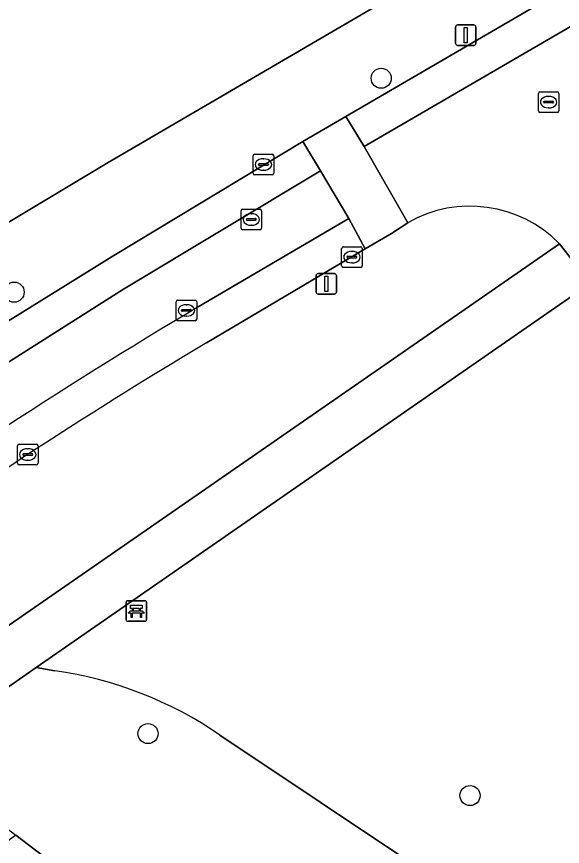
# Model space of a CAD drawing. Extents: x 158352 to 159489, y 383828 to 384603.
# Drawn here: x 158611.34 to 158637.9, y 384058.4 to 384098.81 of the extents above; entities that cross this region are included whole.
import ezdxf

# ---------------------------------------------------------------- set-up
doc = ezdxf.new("R2010")
doc.units = 0
for name, color, linetype in [('IMGEO_Bank', 7, 'Continuous'), ('IMGEO_Boom', 7, 'Continuous'), ('IMGEO_Groenvoorziening', 7, 'Continuous'), ('IMGEO_Kolk', 7, 'Continuous'), ('IMGEO_Lichtmast', 7, 'Continuous'), ('IMGEO_Loofbos', 7, 'Continuous'), ('IMGEO_Muur', 7, 'Continuous'), ('IMGEO_Rijbaan_lokaal_gesloten', 7, 'Continuous'), ('IMGEO_Rijbaan_lokaal_open', 7, 'Continuous'), ('IMGEO_Rioolput', 7, 'Continuous'), ('IMGEO_Voetpad_open', 7, 'Continuous')]:
    doc.layers.add(name, color=color, linetype=linetype)

msp = doc.modelspace()

# ---------------------------------------------------------------- linework, layer by layer
at = {"layer": 'IMGEO_Bank'}
for p, q in [((158616.668, 384069.439), (158616.668, 384070.28)), ((158616.668, 384070.28), (158616.668, 384069.439)), ((158616.743, 384070.364), (158617.584, 384070.364)), ((158617.584, 384070.364), (158616.743, 384070.364)), ((158617.668, 384070.289), (158617.668, 384069.448)), ((158617.668, 384069.448), (158617.668, 384070.289)), ((158617.365, 384069.762), (158616.972, 384069.762)), ((158616.977, 384069.87), (158616.977, 384069.976)), ((158617.021, 384069.976), (158617.021, 384069.87)), ((158617.309, 384069.982), (158617.027, 384069.982)), ((158617.027, 384069.864), (158617.309, 384069.864)), ((158617.315, 384069.87), (158617.315, 384069.976)), ((158617.359, 384069.976), (158617.359, 384069.87)), ((158617.593, 384069.364), (158616.752, 384069.364)), ((158616.752, 384069.364), (158617.593, 384069.364))]:
    msp.add_line(p, q, dxfattribs=at)
for points in [[(158616.971, 384069.982), (158616.885, 384069.982), (158616.885, 384070.143), (158617.448, 384070.143), (158617.448, 384069.982), (158617.365, 384069.982)], [(158616.915, 384069.762), (158616.773, 384069.762), (158616.885, 384069.864), (158616.971, 384069.864)], [(158616.965, 384069.755), (158616.965, 384069.548), (158616.922, 384069.548), (158616.922, 384069.755)], [(158617.365, 384069.864), (158617.448, 384069.864), (158617.56, 384069.762), (158617.421, 384069.762)], [(158617.415, 384069.755), (158617.415, 384069.548), (158617.371, 384069.548), (158617.371, 384069.755)]]:
    msp.add_lwpolyline(points, dxfattribs=at)
for centre, radius, start, end in [((158616.746, 384070.286), 0.0779, 92.4484, 184.2845), ((158616.746, 384070.286), 0.0779, 92.4484, 184.2845), ((158617.59, 384070.286), 0.0779, 2.4484, 94.2845), ((158617.59, 384070.286), 0.0779, 2.4484, 94.2845), ((158616.915, 384069.755), 0.00671, 2.8957, 87.1043), ((158616.972, 384069.755), 0.00671, 92.8957, 177.1043), ((158616.97, 384069.975), 0.00671, 2.8957, 87.1043), ((158616.97, 384069.871), 0.00671, 272.8957, 357.1043), ((158617.027, 384069.975), 0.00671, 92.8957, 177.1043), ((158617.027, 384069.871), 0.00671, 182.8957, 267.1043), ((158617.309, 384069.975), 0.00671, 2.8957, 87.1043), ((158617.309, 384069.871), 0.00671, 272.8957, 357.1043), ((158617.366, 384069.975), 0.00671, 92.8957, 177.1043), ((158617.366, 384069.871), 0.00671, 182.8957, 267.1043), ((158617.364, 384069.755), 0.00671, 2.8957, 87.1043), ((158617.421, 384069.755), 0.00671, 92.8957, 177.1043), ((158616.746, 384069.442), 0.0779, 182.4484, 274.2845), ((158616.746, 384069.442), 0.0779, 182.4484, 274.2845), ((158617.59, 384069.442), 0.0779, 272.4484, 4.2845), ((158617.59, 384069.442), 0.0779, 272.4484, 4.2845)]:
    msp.add_arc(centre, radius, start, end, dxfattribs=at)
at = {"layer": 'IMGEO_Boom'}
for centre in [(158629.084, 384095.803), (158611.22, 384085.388), (158617.737, 384063.895), (158633.406, 384060.877)]:
    msp.add_circle(centre, 0.489, dxfattribs=at)
at = {"layer": 'IMGEO_Groenvoorziening'}
for points in [[(158630.373, 384088.772), (158629.587, 384088.238), (158628.3, 384087.498), (158620.58, 384082.924)], [(158602.952, 384071.398), (158598.845, 384068.45), (158604.116, 384064.431), (158637.764, 384087.748)], [(158639.39, 384085.412), (158639.205, 384085.77), (158612.294, 384067.106), (158613.197, 384066.952)], [(158613.197, 384066.952), (158612.294, 384067.106), (158609.144, 384064.921), (158606.221, 384062.826), (158611.3, 384058.953), (158613.62, 384057.184), (158614.378, 384057.858), (158626.962, 384050.112), (158651.483, 384034.675), (158661.741, 384028.584), (158677.929, 384018.316), (158707.358, 384000), (158765.871, 383961.56), (158795.981, 383941.779), (158809.728, 383931.93), (158811, 383936.053), (158800.948, 383942.61), (158788.302, 383952.844), (158769.011, 383966.352), (158753.016, 383977.553), (158718.365, 384000), (158666.397, 384033.665)], [(158666.397, 384033.665), (158631.002, 384057.298), (158621.238, 384063.817)], [(158621.238, 384063.817), (158631.002, 384057.298), (158664.976, 384036.523), (158673.761, 384032.455), (158676.121, 384035.659), (158673.127, 384037.94)]]:
    msp.add_lwpolyline(points, dxfattribs=at)
for centre, radius, start, end in [((158633.404, 384083.461), 6.115, 44.5127, 119.7114), ((158760.157, 383850.21), 271.363, 120.95446, 125.40256), ((158610.582, 384048.366), 18.77, 55.4087, 81.992), ((158610.582, 384048.366), 18.77, 55.4087, 81.992)]:
    msp.add_arc(centre, radius, start, end, dxfattribs=at)
at = {"layer": 'IMGEO_Kolk'}
for p, q in [((158622.852, 384091.176), (158622.852, 384092.028)), ((158622.927, 384092.102), (158623.779, 384092.102)), ((158623.34, 384091.882), (158623.365, 384091.882)), ((158623.853, 384092.028), (158623.853, 384091.176)), ((158623.111, 384091.596), (158623.111, 384091.608)), ((158623.549, 384091.559), (158623.151, 384091.559)), ((158623.154, 384091.645), (158623.552, 384091.645)), ((158623.595, 384091.608), (158623.595, 384091.596)), ((158623.779, 384091.102), (158622.927, 384091.102)), ((158623.363, 384091.322), (158623.338, 384091.322)), ((158627.159, 384086.668), (158627.159, 384087.52)), ((158627.234, 384087.594), (158628.086, 384087.594)), ((158628.16, 384087.52), (158628.16, 384086.668)), ((158627.418, 384087.088), (158627.418, 384087.1)), ((158627.856, 384087.051), (158627.458, 384087.051)), ((158627.461, 384087.137), (158627.859, 384087.137)), ((158627.647, 384087.374), (158627.672, 384087.374)), ((158627.902, 384087.1), (158627.902, 384087.088)), ((158628.086, 384086.594), (158627.234, 384086.594)), ((158627.67, 384086.814), (158627.645, 384086.814)), ((158611.385, 384077.057), (158611.385, 384077.909)), ((158611.46, 384077.983), (158612.312, 384077.983)), ((158611.873, 384077.763), (158611.898, 384077.763)), ((158612.386, 384077.909), (158612.386, 384077.057)), ((158611.644, 384077.477), (158611.644, 384077.489)), ((158612.082, 384077.44), (158611.684, 384077.44)), ((158611.687, 384077.526), (158612.085, 384077.526)), ((158612.128, 384077.489), (158612.128, 384077.477)), ((158612.312, 384076.983), (158611.46, 384076.983)), ((158611.896, 384077.203), (158611.871, 384077.203))]:
    msp.add_line(p, q, dxfattribs=at)
for points in [[(158622.852, 384091.176), (158622.852, 384092.028)], [(158622.927, 384092.102), (158623.779, 384092.102)], [(158623.853, 384092.028), (158623.853, 384091.176)], [(158623.779, 384091.102), (158622.927, 384091.102)], [(158627.159, 384086.668), (158627.159, 384087.52)], [(158627.234, 384087.594), (158628.086, 384087.594)], [(158628.16, 384087.52), (158628.16, 384086.668)], [(158628.086, 384086.594), (158627.234, 384086.594)], [(158611.385, 384077.057), (158611.385, 384077.909)], [(158611.46, 384077.983), (158612.312, 384077.983)], [(158612.386, 384077.909), (158612.386, 384077.057)], [(158612.312, 384076.983), (158611.46, 384076.983)]]:
    msp.add_lwpolyline(points, dxfattribs=at)
for centre, radius, start, end in [((158622.929, 384092.026), 0.0765, 91.552, 178.448), ((158622.929, 384092.026), 0.0765, 91.552, 178.448), ((158623.777, 384092.026), 0.0765, 1.552, 88.448), ((158623.777, 384092.026), 0.0765, 1.552, 88.448), ((158623.151, 384091.605), 0.0403, 85.8775, 175.7526), ((158623.148, 384091.595), 0.0366, 178.938, 274.7102), ((158623.552, 384091.602), 0.043, 264.8664, 352.4533), ((158623.556, 384091.607), 0.0386, 1.7309, 96.639), ((158622.929, 384091.178), 0.0765, 181.552, 268.448), ((158622.929, 384091.178), 0.0765, 181.552, 268.448), ((158623.777, 384091.178), 0.0765, 271.552, 358.448), ((158623.777, 384091.178), 0.0765, 271.552, 358.448), ((158627.236, 384087.518), 0.0765, 91.552, 178.448), ((158627.236, 384087.518), 0.0765, 91.552, 178.448), ((158628.084, 384087.518), 0.0765, 1.552, 88.448), ((158628.084, 384087.518), 0.0765, 1.552, 88.448), ((158627.458, 384087.097), 0.0403, 85.8775, 175.7526), ((158627.455, 384087.087), 0.0366, 178.938, 274.7102), ((158627.859, 384087.094), 0.043, 264.8664, 352.4533), ((158627.863, 384087.099), 0.0386, 1.7309, 96.639), ((158627.236, 384086.67), 0.0765, 181.552, 268.448), ((158627.236, 384086.67), 0.0765, 181.552, 268.448), ((158628.084, 384086.67), 0.0765, 271.552, 358.448), ((158628.084, 384086.67), 0.0765, 271.552, 358.448), ((158611.462, 384077.907), 0.0765, 91.552, 178.448), ((158611.462, 384077.907), 0.0765, 91.552, 178.448), ((158612.31, 384077.907), 0.0765, 1.552, 88.448), ((158612.31, 384077.907), 0.0765, 1.552, 88.448), ((158611.684, 384077.486), 0.0403, 85.8775, 175.7526), ((158611.681, 384077.476), 0.0366, 178.938, 274.7102), ((158612.085, 384077.483), 0.043, 264.8664, 352.4533), ((158612.089, 384077.488), 0.0386, 1.7309, 96.639), ((158611.462, 384077.059), 0.0765, 181.552, 268.448), ((158611.462, 384077.059), 0.0765, 181.552, 268.448), ((158612.31, 384077.059), 0.0765, 271.552, 358.448), ((158612.31, 384077.059), 0.0765, 271.552, 358.448)]:
    msp.add_arc(centre, radius, start, end, dxfattribs=at)
for centre, major_axis, ratio, start_param, end_param in [((158623.339, 384091.602), (-0.387, 0.002), 0.722429, 4.712389, 7.853982), ((158623.364, 384091.602), (-0.39, 0.002), 0.717154, 1.570796, 4.712389), ((158627.646, 384087.094), (-0.387, 0.002), 0.722429, 4.712389, 7.853982), ((158627.671, 384087.094), (-0.39, 0.002), 0.717154, 1.570796, 4.712389), ((158611.872, 384077.483), (-0.387, 0.002), 0.722429, 4.712389, 7.853982), ((158611.897, 384077.483), (-0.39, 0.002), 0.717154, 1.570796, 4.712389)]:
    msp.add_ellipse(centre, major_axis=major_axis, ratio=ratio, start_param=start_param, end_param=end_param, dxfattribs=at)
at = {"layer": 'IMGEO_Lichtmast'}
for p, q in [((158632.701, 384097.499), (158632.701, 384098.299)), ((158632.701, 384098.299), (158632.701, 384097.499)), ((158632.801, 384098.399), (158633.591, 384098.399)), ((158633.591, 384098.399), (158632.801, 384098.399)), ((158633.691, 384098.299), (158633.691, 384097.499)), ((158633.691, 384097.499), (158633.691, 384098.299)), ((158633.591, 384097.399), (158632.801, 384097.399)), ((158632.801, 384097.399), (158633.591, 384097.399)), ((158625.914, 384085.392), (158625.914, 384086.192)), ((158625.914, 384086.192), (158625.914, 384085.392)), ((158626.014, 384086.292), (158626.804, 384086.292)), ((158626.804, 384086.292), (158626.014, 384086.292)), ((158626.904, 384086.192), (158626.904, 384085.392)), ((158626.904, 384085.392), (158626.904, 384086.192)), ((158626.804, 384085.292), (158626.014, 384085.292)), ((158626.014, 384085.292), (158626.804, 384085.292))]:
    msp.add_line(p, q, dxfattribs=at)
for points in [[(158633.121, 384098.274), (158633.271, 384098.274), (158633.271, 384097.524), (158633.121, 384097.524), (158633.121, 384098.274)], [(158626.334, 384086.167), (158626.484, 384086.167), (158626.484, 384085.417), (158626.334, 384085.417), (158626.334, 384086.167)]]:
    msp.add_lwpolyline(points, dxfattribs=at)
for centre, start, end in [((158632.801, 384098.299), 90, 180), ((158632.801, 384098.299), 90, 180), ((158633.591, 384098.299), 0, 90), ((158633.591, 384098.299), 360, 90), ((158632.801, 384097.499), 180, 270), ((158632.801, 384097.499), 180, 270), ((158633.591, 384097.499), 270, 0), ((158633.591, 384097.499), 270, 0), ((158626.014, 384086.192), 90, 180), ((158626.014, 384086.192), 90, 180), ((158626.804, 384086.192), 0, 90), ((158626.804, 384086.192), 360, 90), ((158626.014, 384085.392), 180, 270), ((158626.014, 384085.392), 180, 270), ((158626.804, 384085.392), 270, 0), ((158626.804, 384085.392), 270, 0)]:
    msp.add_arc(centre, 0.1, start, end, dxfattribs=at)
at = {"layer": 'IMGEO_Loofbos'}
msp.add_lwpolyline([(158465.549, 384215.266), (158464.245, 384216.846), (158454.269, 384210.225), (158481.442, 384177.38), (158485.999, 384172.14), (158491.175, 384167.767), (158500, 384160.894), (158541.163, 384130.381), (158548.168, 384125.454), (158603.502, 384084.245), (158605.241, 384085.373), (158615.79, 384091.707), (158631.113, 384100.657), (158630.733, 384101.273), (158629.021, 384100.27), (158627.995, 384101.959), (158626.298, 384100.921), (158620.087, 384111.197)], dxfattribs=at)
at = {"layer": 'IMGEO_Muur'}
msp.add_lwpolyline([(158613.62, 384057.184), (158611.3, 384058.953), (158610.237, 384058.176), (158613.186, 384055.92), (158613.947, 384056.935)], close=True, dxfattribs=at)
at = {"layer": 'IMGEO_Rijbaan_lokaal_gesloten'}
msp.add_lwpolyline([(158627.36, 384093.946), (158628.258, 384092.479), (158642.815, 384100.969), (158641.961, 384102.46)], close=True, dxfattribs=at)
for points in [[(158581.71, 384061.336), (158583.544, 384062.667), (158585.751, 384064.27), (158594.221, 384070.421), (158595.266, 384071.179), (158596.933, 384072.39), (158605.734, 384078.582), (158609.643, 384081.166), (158616.538, 384085.531), (158626.131, 384091.291), (158625.266, 384092.725), (158616.066, 384087.166), (158608.448, 384082.448), (158606.589, 384081.187), (158601.568, 384077.741), (158595.726, 384073.614), (158593.855, 384072.255), (158592.812, 384071.498), (158584.339, 384065.343), (158582.135, 384063.743), (158580.294, 384062.406), (158581.71, 384061.336)], [(158620.58, 384082.924), (158628.3, 384087.498), (158627.501, 384088.982), (158620.172, 384084.666)]]:
    msp.add_lwpolyline(points, dxfattribs=at)
for centre, radius, start, end in [((158752.949, 383861.412), 259.754, 120.74134, 125.92754), ((158760.157, 383850.21), 271.363, 120.95446, 125.40256)]:
    msp.add_arc(centre, radius, start, end, dxfattribs=at)
at = {"layer": 'IMGEO_Rijbaan_lokaal_open'}
for points in [[(158645.024, 384097.242), (158642.815, 384100.969), (158628.258, 384092.479), (158630.373, 384088.772)], [(158620.172, 384084.666), (158627.501, 384088.982), (158626.131, 384091.291), (158616.538, 384085.531), (158609.643, 384081.166), (158605.734, 384078.582), (158596.933, 384072.39), (158595.266, 384071.179), (158594.221, 384070.421), (158585.751, 384064.27), (158583.544, 384062.667), (158581.71, 384061.336)], [(158637.764, 384087.748), (158638.27, 384087.073), (158638.682, 384086.499), (158643.898, 384089.569), (158643.313, 384090.537)]]:
    msp.add_lwpolyline(points, dxfattribs=at)
msp.add_lwpolyline([(158630.373, 384088.772), (158628.258, 384092.479), (158627.36, 384093.946), (158625.266, 384092.725), (158626.131, 384091.291), (158627.501, 384088.982), (158628.3, 384087.498), (158629.587, 384088.238)], close=True, dxfattribs=at)
for centre, radius, start, end in [((158633.404, 384083.461), 6.115, 44.5127, 119.7114), ((158752.949, 383861.412), 259.754, 120.74134, 125.92754)]:
    msp.add_arc(centre, radius, start, end, dxfattribs=at)
at = {"layer": 'IMGEO_Rioolput'}
for p, q in [((158636.729, 384094.216), (158636.729, 384095.068)), ((158636.804, 384095.142), (158637.656, 384095.142)), ((158637.73, 384095.068), (158637.73, 384094.216)), ((158637.031, 384094.685), (158637.429, 384094.685)), ((158637.217, 384094.922), (158637.242, 384094.922)), ((158636.988, 384094.636), (158636.988, 384094.648)), ((158637.426, 384094.599), (158637.028, 384094.599)), ((158637.24, 384094.362), (158637.215, 384094.362)), ((158637.472, 384094.648), (158637.472, 384094.636)), ((158637.656, 384094.142), (158636.804, 384094.142)), ((158622.339, 384089.426), (158623.191, 384089.426)), ((158622.264, 384088.5), (158622.264, 384089.352)), ((158622.752, 384089.206), (158622.777, 384089.206)), ((158623.265, 384089.352), (158623.265, 384088.5)), ((158622.523, 384088.92), (158622.523, 384088.932)), ((158622.961, 384088.883), (158622.563, 384088.883)), ((158622.566, 384088.969), (158622.964, 384088.969)), ((158622.775, 384088.646), (158622.75, 384088.646)), ((158623.007, 384088.932), (158623.007, 384088.92)), ((158623.191, 384088.426), (158622.339, 384088.426)), ((158619.18, 384084.999), (158620.032, 384084.999)), ((158619.105, 384084.073), (158619.105, 384084.925)), ((158619.593, 384084.779), (158619.618, 384084.779)), ((158620.106, 384084.925), (158620.106, 384084.073)), ((158619.364, 384084.493), (158619.364, 384084.505)), ((158619.802, 384084.456), (158619.404, 384084.456)), ((158619.407, 384084.542), (158619.805, 384084.542)), ((158619.616, 384084.219), (158619.591, 384084.219)), ((158619.848, 384084.505), (158619.848, 384084.493)), ((158620.032, 384083.999), (158619.18, 384083.999))]:
    msp.add_line(p, q, dxfattribs=at)
for points in [[(158636.729, 384094.216), (158636.729, 384095.068)], [(158636.804, 384095.142), (158637.656, 384095.142)], [(158637.73, 384095.068), (158637.73, 384094.216)], [(158637.656, 384094.142), (158636.804, 384094.142)], [(158622.339, 384089.426), (158623.191, 384089.426)], [(158622.264, 384088.5), (158622.264, 384089.352)], [(158623.265, 384089.352), (158623.265, 384088.5)], [(158623.191, 384088.426), (158622.339, 384088.426)], [(158619.18, 384084.999), (158620.032, 384084.999)], [(158619.105, 384084.073), (158619.105, 384084.925)], [(158620.106, 384084.925), (158620.106, 384084.073)], [(158620.032, 384083.999), (158619.18, 384083.999)]]:
    msp.add_lwpolyline(points, dxfattribs=at)
for centre, radius, start, end in [((158636.806, 384095.066), 0.0765, 91.552, 178.448), ((158636.806, 384095.066), 0.0765, 91.552, 178.448), ((158637.654, 384095.066), 0.0765, 1.552, 88.448), ((158637.654, 384095.066), 0.0765, 1.552, 88.448), ((158637.028, 384094.645), 0.0403, 85.8775, 175.7526), ((158637.433, 384094.647), 0.0386, 1.7309, 96.639), ((158637.025, 384094.635), 0.0366, 178.938, 274.7102), ((158637.429, 384094.642), 0.043, 264.8664, 352.4533), ((158636.806, 384094.218), 0.0765, 181.552, 268.448), ((158636.806, 384094.218), 0.0765, 181.552, 268.448), ((158637.654, 384094.218), 0.0765, 271.552, 358.448), ((158637.654, 384094.218), 0.0765, 271.552, 358.448), ((158622.341, 384089.35), 0.0765, 91.552, 178.448), ((158622.341, 384089.35), 0.0765, 91.552, 178.448), ((158623.189, 384089.35), 0.0765, 1.552, 88.448), ((158623.189, 384089.35), 0.0765, 1.552, 88.448), ((158622.563, 384088.929), 0.0403, 85.8775, 175.7526), ((158622.56, 384088.919), 0.0366, 178.938, 274.7102), ((158622.964, 384088.926), 0.043, 264.8664, 352.4533), ((158622.968, 384088.931), 0.0386, 1.7309, 96.639), ((158622.341, 384088.502), 0.0765, 181.552, 268.448), ((158622.341, 384088.502), 0.0765, 181.552, 268.448), ((158623.189, 384088.502), 0.0765, 271.552, 358.448), ((158623.189, 384088.502), 0.0765, 271.552, 358.448), ((158619.182, 384084.923), 0.0765, 91.552, 178.448), ((158619.182, 384084.923), 0.0765, 91.552, 178.448), ((158620.03, 384084.923), 0.0765, 1.552, 88.448), ((158620.03, 384084.923), 0.0765, 1.552, 88.448), ((158619.404, 384084.502), 0.0403, 85.8775, 175.7526), ((158619.401, 384084.492), 0.0366, 178.938, 274.7102), ((158619.805, 384084.499), 0.043, 264.8664, 352.4533), ((158619.809, 384084.504), 0.0386, 1.7309, 96.639), ((158619.182, 384084.075), 0.0765, 181.552, 268.448), ((158619.182, 384084.075), 0.0765, 181.552, 268.448), ((158620.03, 384084.075), 0.0765, 271.552, 358.448), ((158620.03, 384084.075), 0.0765, 271.552, 358.448)]:
    msp.add_arc(centre, radius, start, end, dxfattribs=at)
for centre, major_axis, ratio, start_param, end_param in [((158637.216, 384094.642), (-0.387, 0.002), 0.722429, 4.712389, 7.853982), ((158637.241, 384094.642), (-0.39, 0.002), 0.717154, 1.570796, 4.712389), ((158622.751, 384088.926), (-0.387, 0.002), 0.722429, 4.712389, 7.853982), ((158622.776, 384088.926), (-0.39, 0.002), 0.717154, 1.570796, 4.712389), ((158619.592, 384084.499), (-0.387, 0.002), 0.722429, 4.712389, 7.853982), ((158619.617, 384084.499), (-0.39, 0.002), 0.717154, 1.570796, 4.712389)]:
    msp.add_ellipse(centre, major_axis=major_axis, ratio=ratio, start_param=start_param, end_param=end_param, dxfattribs=at)
at = {"layer": 'IMGEO_Voetpad_open'}
for points in [[(158580.294, 384062.406), (158582.135, 384063.743), (158584.339, 384065.343), (158592.812, 384071.498), (158593.855, 384072.255), (158595.726, 384073.614), (158601.568, 384077.741), (158600.958, 384078.607), (158605.97, 384082.048), (158606.589, 384081.187), (158608.448, 384082.448), (158616.066, 384087.166), (158625.266, 384092.725), (158627.36, 384093.946), (158641.961, 384102.46)], [(158631.113, 384100.657), (158615.79, 384091.707), (158605.241, 384085.373), (158603.502, 384084.245), (158600.986, 384082.612), (158598.006, 384080.678), (158591.156, 384076.214), (158589.868, 384075.295), (158588.822, 384074.549), (158580.261, 384068.442), (158578.047, 384066.863), (158576.171, 384065.525), (158580.294, 384062.406)]]:
    msp.add_lwpolyline(points, dxfattribs=at)
msp.add_lwpolyline([(158592.622, 384053.082), (158594.417, 384054.368), (158596.664, 384055.978), (158605.154, 384062.062), (158606.221, 384062.826), (158609.144, 384064.921), (158612.294, 384067.106), (158639.205, 384085.77), (158638.682, 384086.499), (158638.27, 384087.073), (158637.764, 384087.748), (158604.116, 384064.431), (158590.617, 384054.599)], close=True, dxfattribs=at)

doc.saveas('drawing.dxf')
